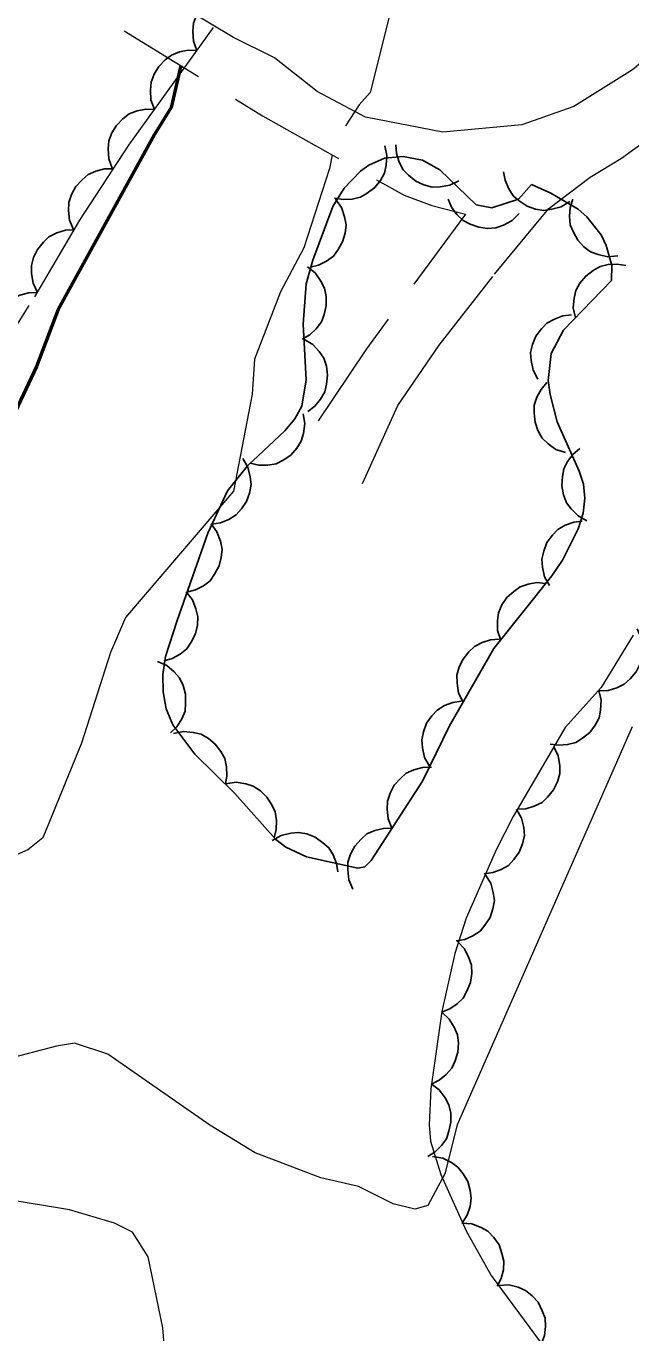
# Model space of a CAD drawing. Extents: x 386081 to 389416, y 5130568 to 5134082.
# Drawn here: x 388334.2 to 388359.2, y 5132813.1 to 5132867.2 of the extents above; entities that cross this region are included whole.
import ezdxf

# ---------------------------------------------------------------- set-up
doc = ezdxf.new("R2010")
doc.units = 0
doc.header["$LTSCALE"] = 1.2
doc.linetypes.add('DOT_DASHED', pattern=[7.7, 5, -1.2, 0.3, -1.2])
doc.linetypes.add('MEDIUM_DASHED', pattern=[4.5, 3, -1.5])
for name, color, linetype, lineweight in [('1', 7, 'Continuous', 53), ('19', 7, 'Continuous', 13), ('2', 7, 'Continuous', 13), ('44', 7, 'Continuous', 25)]:
    doc.layers.add(name, color=color, linetype=linetype, lineweight=lineweight)

msp = doc.modelspace()

# ---------------------------------------------------------------- linework, layer by layer
at = {"layer": '1'}
msp.add_lwpolyline([(388340.58, 5132865.58), (388340.18, 5132863.84), (388339.5, 5132862.73), (388335.51, 5132855.48), (388334.61, 5132853.12), (388333.05, 5132849.84), (388331.14, 5132846.66), (388328.03, 5132840.76), (388324.94, 5132835.55), (388323.19, 5132833.26), (388312.74, 5132820.18), (388311.98, 5132819.74), (388309.76, 5132819.86)], dxfattribs=at)
at = {"layer": '19', "linetype": 'MEDIUM_DASHED'}
for points in [[(388367.97, 5132878.03), (388366.8, 5132875.66), (388364.67, 5132871.98), (388362.27, 5132868.76), (388360.96, 5132866.84), (388359.27, 5132865.4), (388356.85, 5132863.88), (388354.69, 5132863.13), (388351.42, 5132862.82), (388348.22, 5132863.44), (388346.22, 5132864.51), (388344.46, 5132865.9), (388342.76, 5132866.74), (388340.92, 5132867.84), (388340.01, 5132868.97), (388339.25, 5132870.41)], [(388348.1, 5132848.28), (388349.56, 5132851.51), (388351.28, 5132854.01), (388353.56, 5132856.94), (388355.81, 5132859.67), (388357.52, 5132860.96), (388358.82, 5132861.75), (388360.32, 5132862.84), (388361.78, 5132864.03), (388362.66, 5132864.8), (388364.72, 5132867.23), (388367.08, 5132871.12), (388369.62, 5132876.05)], [(388338.24, 5132867.01), (388343.97, 5132863.5), (388349.83, 5132860.21), (388350.97, 5132859.79), (388352.36, 5132859.43), (388348.27, 5132853.86), (388345.42, 5132849.61)]]:
    msp.add_lwpolyline(points, dxfattribs=at)
at = {"layer": '2'}
for points in [[(388358.49, 5132889.32), (388355.39, 5132883.01), (388352.53, 5132877.92), (388349.74, 5132872.18), (388349.72, 5132871.41), (388349.26, 5132867.82), (388348.42, 5132864.47), (388347.96, 5132863.96), (388347.4, 5132863.09)], [(388346.85, 5132861.88), (388346.73, 5132861.32), (388345.67, 5132858.04), (388344.71, 5132856.22), (388343.63, 5132853.43), (388343.53, 5132851.98), (388342.76, 5132847.96), (388338.29, 5132842.74), (388337.68, 5132841.29), (388336.48, 5132837.54), (388334.88, 5132833.62), (388334.25, 5132833.12), (388332.99, 5132832.57), (388328.33, 5132830), (388327.81, 5132829.28), (388326.06, 5132827.46), (388319.14, 5132820.7), (388314.32, 5132816.54), (388313.34, 5132816.16), (388311.02, 5132815.58), (388309.94, 5132815.63), (388309.23, 5132815.98), (388307.72, 5132816.33)], [(388359.26, 5132838.21), (388352.02, 5132821.75), (388351.51, 5132819.72), (388350.8, 5132818.41), (388350.27, 5132818.26), (388349.37, 5132818.48), (388347.94, 5132819.19), (388346.38, 5132819.55), (388343.66, 5132820.59), (388341.79, 5132821.73), (388337.56, 5132824.67), (388336.19, 5132825.12), (388335.44, 5132825), (388331.21, 5132823.9)], [(388339.94, 5132812.13), (388339.84, 5132813.34), (388339.24, 5132816.28), (388338.58, 5132817.3), (388337.84, 5132817.67), (388335.98, 5132818.23), (388333.24, 5132818.68), (388332.06, 5132818.51), (388330.9, 5132817.88), (388328.53, 5132816.23), (388325.44, 5132814.48), (388318.32, 5132810.88)]]:
    msp.add_lwpolyline(points, dxfattribs=at)
at = {"layer": '44', "linetype": 'DOT_DASHED', "lineweight": 13}
for points in [[(388311.27, 5132811.01), (388313.16, 5132816.41), (388314.98, 5132821.23), (388317.8, 5132827.87), (388319.56, 5132831.25), (388322.93, 5132837.07), (388326.08, 5132842.05), (388331.12, 5132850.57), (388334.54, 5132856.01), (388336.4, 5132859.18), (388338.43, 5132862.28), (388343.36, 5132869.13)], [(388359.3, 5132842.01), (388357.98, 5132839.84), (388356.49, 5132838.19), (388354.33, 5132834.51), (388353.63, 5132833.12), (388352.39, 5132830.3), (388351.92, 5132828.83), (388351.38, 5132826.43), (388350.93, 5132823.23), (388350.86, 5132821.75), (388350.91, 5132821.07), (388351.34, 5132819.69), (388352.41, 5132817.33), (388353.43, 5132815.51), (388355.69, 5132812.45)]]:
    msp.add_lwpolyline(points, dxfattribs=at)
at = {"layer": '44'}
for points in [[(388341.25, 5132866.2), (388341.11, 5132866.59), (388341.08, 5132867), (388341.11, 5132867.33), (388341.23, 5132867.66), (388341.42, 5132867.97), (388341.7, 5132868.24), (388341.95, 5132868.45), (388342.28, 5132868.57), (388342.64, 5132868.64), (388343, 5132868.63)], [(388339.5, 5132863.76), (388339.35, 5132864.16), (388339.33, 5132864.56), (388339.36, 5132864.89), (388339.48, 5132865.22), (388339.67, 5132865.54), (388339.94, 5132865.81), (388340.2, 5132866.01), (388340.53, 5132866.14), (388340.89, 5132866.21), (388341.25, 5132866.2)], [(388337.75, 5132861.33), (388337.6, 5132861.72), (388337.58, 5132862.13), (388337.6, 5132862.46), (388337.73, 5132862.79), (388337.92, 5132863.1), (388338.19, 5132863.37), (388338.45, 5132863.58), (388338.78, 5132863.7), (388339.14, 5132863.78), (388339.5, 5132863.76)], [(388352.09, 5132860.81), (388351.71, 5132860.63), (388351.31, 5132860.56), (388350.98, 5132860.55), (388350.64, 5132860.64), (388350.31, 5132860.79), (388350.01, 5132861.04), (388349.78, 5132861.27), (388349.62, 5132861.58), (388349.51, 5132861.94), (388349.48, 5132862.3)], [(388349.02, 5132862.26), (388349.11, 5132861.85), (388349.08, 5132861.45), (388349.01, 5132861.12), (388348.84, 5132860.82), (388348.61, 5132860.53), (388348.3, 5132860.3), (388348.02, 5132860.13), (388347.68, 5132860.05), (388347.31, 5132860.03), (388346.95, 5132860.09)], [(388336.15, 5132858.79), (388335.98, 5132859.18), (388335.94, 5132859.58), (388335.95, 5132859.91), (388336.06, 5132860.24), (388336.24, 5132860.57), (388336.5, 5132860.85), (388336.75, 5132861.07), (388337.07, 5132861.21), (388337.43, 5132861.3), (388337.79, 5132861.3)], [(388356.68, 5132859.95), (388356.32, 5132859.73), (388355.93, 5132859.63), (388355.6, 5132859.58), (388355.26, 5132859.64), (388354.91, 5132859.76), (388354.59, 5132859.98), (388354.34, 5132860.19), (388354.15, 5132860.48), (388354.01, 5132860.83), (388353.94, 5132861.18)], [(388346.99, 5132860.05), (388347.23, 5132859.7), (388347.36, 5132859.32), (388347.42, 5132858.99), (388347.38, 5132858.64), (388347.28, 5132858.29), (388347.09, 5132857.96), (388346.9, 5132857.69), (388346.61, 5132857.49), (388346.28, 5132857.32), (388345.93, 5132857.24)], [(388354.59, 5132859.46), (388354.3, 5132859.17), (388353.93, 5132858.98), (388353.62, 5132858.86), (388353.27, 5132858.84), (388352.91, 5132858.89), (388352.55, 5132859.02), (388352.26, 5132859.17), (388352.01, 5132859.42), (388351.79, 5132859.72), (388351.65, 5132860.05)], [(388358.67, 5132857.7), (388358.25, 5132857.67), (388357.85, 5132857.76), (388357.54, 5132857.87), (388357.26, 5132858.08), (388357.01, 5132858.35), (388356.83, 5132858.69), (388356.7, 5132858.99), (388356.67, 5132859.34), (388356.7, 5132859.71), (388356.81, 5132860.05)], [(388334.65, 5132856.19), (388334.47, 5132856.57), (388334.41, 5132856.97), (388334.4, 5132857.3), (388334.49, 5132857.64), (388334.65, 5132857.97), (388334.9, 5132858.27), (388335.13, 5132858.49), (388335.45, 5132858.65), (388335.81, 5132858.76), (388336.16, 5132858.78)], [(388345.82, 5132857.25), (388346.15, 5132857), (388346.38, 5132856.66), (388346.53, 5132856.37), (388346.6, 5132856.02), (388346.6, 5132855.65), (388346.51, 5132855.28), (388346.4, 5132854.97), (388346.19, 5132854.69), (388345.92, 5132854.44), (388345.61, 5132854.26)], [(388356.91, 5132855.14), (388356.82, 5132855.55), (388356.86, 5132855.95), (388356.93, 5132856.27), (388357.1, 5132856.58), (388357.34, 5132856.87), (388357.65, 5132857.1), (388357.93, 5132857.26), (388358.27, 5132857.34), (388358.64, 5132857.36), (388359, 5132857.3)], [(388333.06, 5132853.65), (388332.89, 5132854.03), (388332.84, 5132854.43), (388332.84, 5132854.76), (388332.95, 5132855.1), (388333.12, 5132855.43), (388333.37, 5132855.71), (388333.61, 5132855.93), (388333.93, 5132856.08), (388334.29, 5132856.18), (388334.65, 5132856.19)], [(388355.35, 5132852.6), (388355.16, 5132852.97), (388355.08, 5132853.37), (388355.05, 5132853.7), (388355.13, 5132854.04), (388355.28, 5132854.38), (388355.51, 5132854.69), (388355.73, 5132854.92), (388356.04, 5132855.09), (388356.39, 5132855.22), (388356.75, 5132855.26)], [(388345.68, 5132854.26), (388346.04, 5132854.04), (388346.31, 5132853.74), (388346.5, 5132853.47), (388346.61, 5132853.14), (388346.66, 5132852.77), (388346.61, 5132852.39), (388346.54, 5132852.07), (388346.36, 5132851.77), (388346.13, 5132851.48), (388345.84, 5132851.26)], [(388356.5, 5132849.56), (388356.1, 5132849.69), (388355.78, 5132849.93), (388355.54, 5132850.16), (388355.36, 5132850.47), (388355.24, 5132850.82), (388355.2, 5132851.2), (388355.21, 5132851.52), (388355.32, 5132851.86), (388355.49, 5132852.18), (388355.73, 5132852.46)], [(388345.65, 5132851.17), (388345.71, 5132850.76), (388345.66, 5132850.35), (388345.57, 5132850.04), (388345.38, 5132849.74), (388345.14, 5132849.46), (388344.82, 5132849.25), (388344.53, 5132849.1), (388344.18, 5132849.04), (388343.81, 5132849.04), (388343.46, 5132849.12)], [(388343.15, 5132849.32), (388343.36, 5132848.96), (388343.46, 5132848.56), (388343.49, 5132848.24), (388343.43, 5132847.89), (388343.3, 5132847.54), (388343.09, 5132847.23), (388342.87, 5132846.98), (388342.57, 5132846.8), (388342.23, 5132846.66), (388341.87, 5132846.6)], [(388357.39, 5132846.74), (388357.03, 5132846.94), (388356.74, 5132847.23), (388356.54, 5132847.49), (388356.42, 5132847.82), (388356.35, 5132848.18), (388356.37, 5132848.57), (388356.43, 5132848.89), (388356.59, 5132849.2), (388356.81, 5132849.49), (388357.09, 5132849.73)], [(388341.84, 5132846.62), (388342.08, 5132846.28), (388342.22, 5132845.9), (388342.29, 5132845.57), (388342.26, 5132845.22), (388342.17, 5132844.87), (388341.98, 5132844.53), (388341.8, 5132844.26), (388341.52, 5132844.05), (388341.19, 5132843.88), (388340.84, 5132843.79)], [(388355.84, 5132844.06), (388355.63, 5132844.42), (388355.55, 5132844.82), (388355.52, 5132845.15), (388355.6, 5132845.49), (388355.73, 5132845.84), (388355.96, 5132846.14), (388356.18, 5132846.38), (388356.49, 5132846.56), (388356.84, 5132846.69), (388357.19, 5132846.73)], [(388353.82, 5132841.8), (388353.69, 5132842.2), (388353.69, 5132842.61), (388353.73, 5132842.93), (388353.87, 5132843.26), (388354.07, 5132843.56), (388354.36, 5132843.82), (388354.62, 5132844.01), (388354.96, 5132844.12), (388355.32, 5132844.18), (388355.68, 5132844.15)], [(388340.81, 5132843.8), (388341.07, 5132843.47), (388341.21, 5132843.09), (388341.29, 5132842.77), (388341.27, 5132842.42), (388341.19, 5132842.06), (388341.01, 5132841.72), (388340.83, 5132841.44), (388340.56, 5132841.22), (388340.23, 5132841.04), (388339.89, 5132840.94)], [(388359.46, 5132842.27), (388359.63, 5132841.89), (388359.69, 5132841.49), (388359.69, 5132841.16), (388359.59, 5132840.82), (388359.42, 5132840.49), (388359.17, 5132840.2), (388358.93, 5132839.98), (388358.62, 5132839.83), (388358.26, 5132839.72), (388357.9, 5132839.71)], [(388352.26, 5132839.24), (388352.08, 5132839.61), (388352.02, 5132840.02), (388352.01, 5132840.35), (388352.1, 5132840.69), (388352.26, 5132841.02), (388352.5, 5132841.32), (388352.74, 5132841.54), (388353.05, 5132841.7), (388353.4, 5132841.81), (388353.76, 5132841.84)], [(388339.62, 5132840.92), (388340, 5132840.75), (388340.31, 5132840.49), (388340.53, 5132840.24), (388340.68, 5132839.92), (388340.78, 5132839.57), (388340.78, 5132839.18), (388340.76, 5132838.86), (388340.62, 5132838.54), (388340.42, 5132838.22), (388340.16, 5132837.97)], [(388357.88, 5132839.72), (388357.98, 5132839.32), (388357.95, 5132838.91), (388357.89, 5132838.59), (388357.73, 5132838.28), (388357.51, 5132837.98), (388357.21, 5132837.74), (388356.93, 5132837.57), (388356.59, 5132837.48), (388356.22, 5132837.45), (388355.86, 5132837.5)], [(388350.88, 5132836.58), (388350.67, 5132836.94), (388350.58, 5132837.34), (388350.55, 5132837.67), (388350.62, 5132838.01), (388350.75, 5132838.36), (388350.97, 5132838.67), (388351.19, 5132838.91), (388351.49, 5132839.09), (388351.84, 5132839.22), (388352.19, 5132839.28)], [(388340.28, 5132837.94), (388340.69, 5132838.02), (388341.1, 5132837.98), (388341.42, 5132837.91), (388341.73, 5132837.73), (388342.01, 5132837.5), (388342.24, 5132837.19), (388342.4, 5132836.91), (388342.47, 5132836.56), (388342.49, 5132836.19), (388342.43, 5132835.84)], [(388356.02, 5132837.39), (388356.2, 5132837.01), (388356.26, 5132836.61), (388356.26, 5132836.28), (388356.17, 5132835.94), (388356.01, 5132835.6), (388355.76, 5132835.31), (388355.53, 5132835.08), (388355.21, 5132834.93), (388354.86, 5132834.82), (388354.5, 5132834.8)], [(388349.32, 5132834.02), (388349.16, 5132834.4), (388349.12, 5132834.81), (388349.13, 5132835.14), (388349.24, 5132835.47), (388349.41, 5132835.8), (388349.67, 5132836.08), (388349.91, 5132836.3), (388350.23, 5132836.44), (388350.59, 5132836.53), (388350.95, 5132836.54)], [(388342.45, 5132835.86), (388342.87, 5132835.92), (388343.27, 5132835.85), (388343.58, 5132835.76), (388343.88, 5132835.56), (388344.15, 5132835.31), (388344.35, 5132834.98), (388344.49, 5132834.69), (388344.54, 5132834.34), (388344.53, 5132833.97), (388344.45, 5132833.62)], [(388354.48, 5132834.81), (388354.68, 5132834.44), (388354.77, 5132834.05), (388354.8, 5132833.72), (388354.72, 5132833.37), (388354.59, 5132833.03), (388354.36, 5132832.72), (388354.14, 5132832.48), (388353.84, 5132832.31), (388353.49, 5132832.18), (388353.13, 5132832.13)], [(388344.37, 5132833.51), (388344.73, 5132833.72), (388345.13, 5132833.81), (388345.46, 5132833.84), (388345.8, 5132833.78), (388346.15, 5132833.65), (388346.46, 5132833.42), (388346.71, 5132833.21), (388346.89, 5132832.91), (388347.02, 5132832.56), (388347.08, 5132832.21)], [(388347.7, 5132831.5), (388347.53, 5132831.88), (388347.49, 5132832.29), (388347.5, 5132832.62), (388347.61, 5132832.95), (388347.78, 5132833.28), (388348.04, 5132833.56), (388348.28, 5132833.78), (388348.61, 5132833.92), (388348.97, 5132834.01), (388349.32, 5132834.02)], [(388353.18, 5132832.1), (388353.41, 5132831.75), (388353.51, 5132831.36), (388353.56, 5132831.03), (388353.5, 5132830.68), (388353.38, 5132830.33), (388353.17, 5132830.01), (388352.97, 5132829.76), (388352.67, 5132829.57), (388352.33, 5132829.42), (388351.98, 5132829.36)], [(388352.03, 5132829.33), (388352.32, 5132829.03), (388352.5, 5132828.66), (388352.61, 5132828.35), (388352.62, 5132828), (388352.57, 5132827.63), (388352.42, 5132827.28), (388352.27, 5132826.99), (388352.02, 5132826.75), (388351.71, 5132826.54), (388351.37, 5132826.41)], [(388351.38, 5132826.4), (388351.69, 5132826.12), (388351.9, 5132825.78), (388352.03, 5132825.47), (388352.07, 5132825.12), (388352.05, 5132824.75), (388351.93, 5132824.39), (388351.8, 5132824.09), (388351.57, 5132823.83), (388351.28, 5132823.59), (388350.96, 5132823.43)], [(388350.94, 5132823.44), (388351.27, 5132823.19), (388351.52, 5132822.86), (388351.67, 5132822.57), (388351.75, 5132822.22), (388351.76, 5132821.86), (388351.68, 5132821.48), (388351.58, 5132821.17), (388351.37, 5132820.89), (388351.11, 5132820.63), (388350.8, 5132820.44)], [(388351, 5132820.43), (388351.42, 5132820.36), (388351.78, 5132820.18), (388352.05, 5132819.99), (388352.27, 5132819.72), (388352.46, 5132819.4), (388352.55, 5132819.03), (388352.6, 5132818.71), (388352.55, 5132818.36), (388352.43, 5132818.01), (388352.24, 5132817.7)], [(388352.21, 5132817.68), (388352.63, 5132817.65), (388353.01, 5132817.5), (388353.29, 5132817.34), (388353.54, 5132817.08), (388353.75, 5132816.78), (388353.87, 5132816.42), (388353.95, 5132816.1), (388353.93, 5132815.75), (388353.84, 5132815.39), (388353.68, 5132815.07)], [(388353.73, 5132815.1), (388354.15, 5132815.12), (388354.54, 5132815.02), (388354.85, 5132814.89), (388355.12, 5132814.67), (388355.37, 5132814.4), (388355.54, 5132814.05), (388355.66, 5132813.75), (388355.67, 5132813.4), (388355.63, 5132813.03), (388355.51, 5132812.69)]]:
    msp.add_lwpolyline(points, dxfattribs=at)
at = {"layer": '44', "linetype": 'DOT_DASHED'}
msp.add_lwpolyline([(388354.56, 5132860.05), (388353.45, 5132859.69), (388352.81, 5132859.82), (388351.3, 5132861.26), (388350.58, 5132861.67), (388349.78, 5132861.82), (388349.01, 5132861.74), (388348.36, 5132861.46), (388348.02, 5132861.21), (388347.35, 5132860.51), (388346.88, 5132859.75), (388346.04, 5132857.53), (388345.77, 5132856.54), (388345.65, 5132854.87), (388345.77, 5132852.58), (388345.59, 5132851.49), (388345.3, 5132850.96), (388344.89, 5132850.46), (388343.34, 5132849.01), (388342.52, 5132847.98), (388341.7, 5132846.23), (388340.43, 5132842.62), (388339.95, 5132841.13), (388339.84, 5132840.38), (388339.85, 5132839.66), (388339.98, 5132838.96), (388340.26, 5132838.29), (388341.16, 5132837.08), (388342.82, 5132835.45), (388344.51, 5132833.55), (388344.93, 5132833.24), (388345.78, 5132832.83), (388347.91, 5132832.36), (388348.2, 5132832.42), (388348.46, 5132832.68), (388350.58, 5132835.96), (388351.7, 5132838.26), (388353.54, 5132841.45), (388355.93, 5132844.46), (388356.37, 5132845.11), (388357.03, 5132846.41), (388357.23, 5132847.05), (388357.3, 5132847.67), (388357.24, 5132848.26), (388357.07, 5132848.8), (388356.16, 5132850.83), (388355.86, 5132851.96), (388355.79, 5132852.55), (388355.91, 5132853.66), (388356.42, 5132854.63), (388358.4, 5132856.68), (388358.42, 5132857.3), (388358.19, 5132858.13), (388357.98, 5132858.57), (388357.39, 5132859.32), (388357.03, 5132859.63), (388355.9, 5132860.3), (388355.1, 5132860.66)], close=True, dxfattribs=at)

doc.saveas('drawing.dxf')
